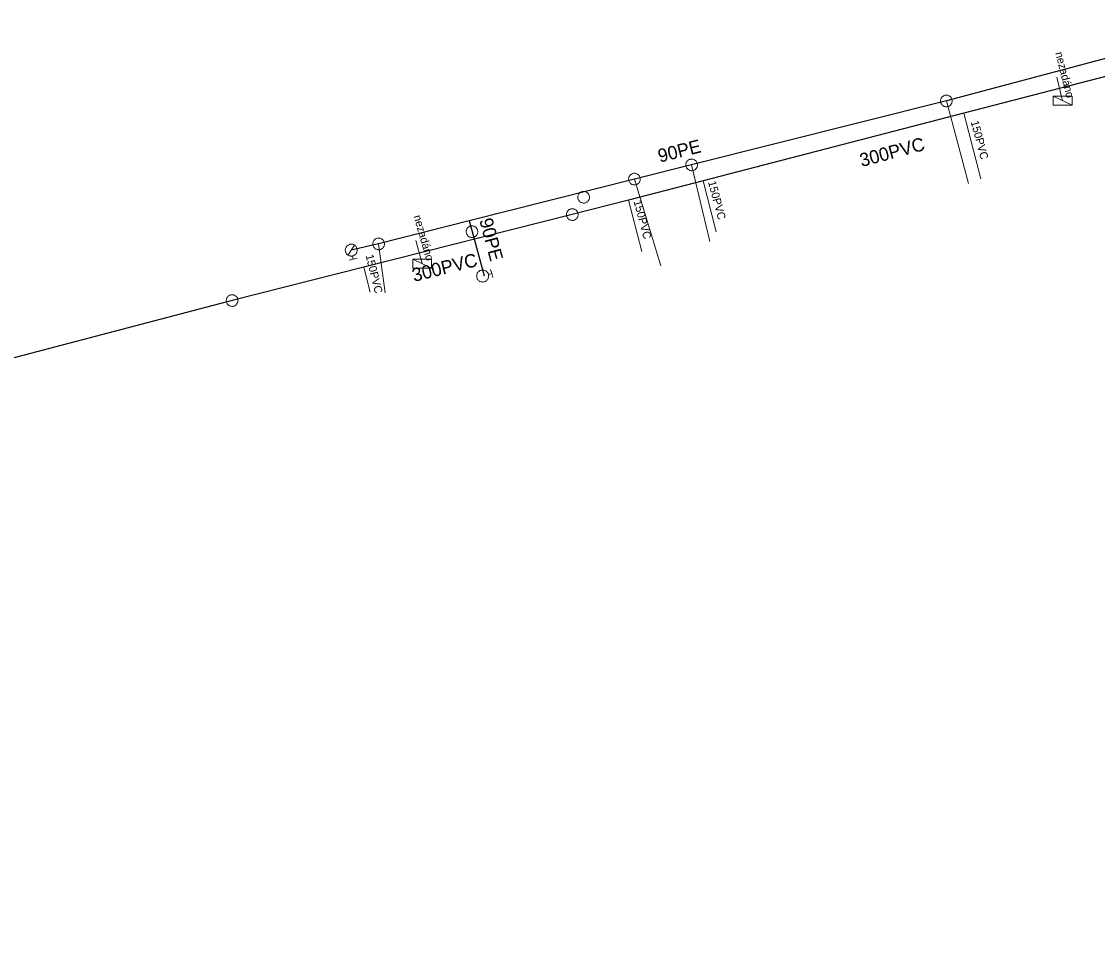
# Model space of a CAD drawing. Extents: x -741806 to -738704, y -1059275 to -1055387.
# Drawn here: x -740704.9 to -740624.2, y -1057268.2 to -1057199 of the extents above; entities that cross this region are included whole.
import ezdxf

# ---------------------------------------------------------------- set-up
doc = ezdxf.new("R2010")
doc.units = 0
doc.header["$LTSCALE"] = 0.4
for name, color, linetype, lineweight in [('2', 7, 'Continuous', 25), ('21', 7, 'Continuous', 13), ('3', 7, 'Continuous', 13), ('46', 7, 'Continuous', 13), ('50', 7, 'Continuous', 13), ('51', 7, 'Continuous', 13), ('52', 7, 'Continuous', 25), ('56', 7, 'Continuous', 13)]:
    doc.layers.add(name, color=color, linetype=linetype, lineweight=lineweight)
for name, color, linetype in [('5', 7, 'Continuous'), ('53', 7, 'Continuous'), ('55', 7, 'Continuous')]:
    doc.layers.add(name, color=color, linetype=linetype)

msp = doc.modelspace()

# ---------------------------------------------------------------- linework, layer by layer
at = {"layer": '2'}
msp.add_line((-740689.129, -1057219.889), (-740734.98, -1057231.919), dxfattribs=at)
for points in [[(-740615.399, -1057200.96), (-740634.256, -1057205.84), (-740653.813, -1057210.902), (-740659.397, -1057212.347), (-740663.62, -1057213.44)], [(-740663.62, -1057213.44), (-740679.245, -1057217.391), (-740689.129, -1057219.889)]]:
    msp.add_lwpolyline(points, dxfattribs=at)
at = {"layer": '21'}
for p, q in [((-740635.57, -1057204.919), (-740633.92, -1057211.1)), ((-740654.67, -1057209.71), (-740653.3, -1057215.46)), ((-740658.96, -1057210.78), (-740656.969, -1057217.28)), ((-740678.14, -1057215.639), (-740677.64, -1057219.31))]:
    msp.add_line(p, q, dxfattribs=at)
at = {"layer": '3'}
for points in [[(-740663.194, -1057212.246), (-740663.18, -1057212.289), (-740663.162, -1057212.331), (-740663.14, -1057212.371), (-740663.114, -1057212.408), (-740663.083, -1057212.443), (-740663.05, -1057212.474), (-740663.013, -1057212.501), (-740662.974, -1057212.525), (-740662.932, -1057212.543), (-740662.889, -1057212.558), (-740662.844, -1057212.569), (-740662.798, -1057212.574), (-740662.753, -1057212.574), (-740662.707, -1057212.571), (-740662.662, -1057212.562), (-740662.618, -1057212.548), (-740662.576, -1057212.53), (-740662.536, -1057212.508), (-740662.499, -1057212.481), (-740662.464, -1057212.451), (-740662.434, -1057212.417), (-740662.407, -1057212.381), (-740662.383, -1057212.341), (-740662.363, -1057212.3), (-740662.349, -1057212.256), (-740662.339, -1057212.211), (-740662.333, -1057212.167), (-740662.333, -1057212.12), (-740662.337, -1057212.075), (-740662.346, -1057212.03), (-740662.359, -1057211.986), (-740662.377, -1057211.945), (-740662.4, -1057211.904), (-740662.427, -1057211.866), (-740662.456, -1057211.833), (-740662.49, -1057211.801), (-740662.527, -1057211.774), (-740662.567, -1057211.75), (-740662.608, -1057211.732), (-740662.651, -1057211.717), (-740662.695, -1057211.707), (-740662.741, -1057211.701), (-740662.787, -1057211.7), (-740662.832, -1057211.704), (-740662.877, -1057211.713), (-740662.921, -1057211.727), (-740662.963, -1057211.745), (-740663.003, -1057211.767), (-740663.041, -1057211.794), (-740663.075, -1057211.825), (-740663.106, -1057211.858), (-740663.134, -1057211.894), (-740663.157, -1057211.934), (-740663.176, -1057211.975), (-740663.191, -1057212.019), (-740663.201, -1057212.064), (-740663.206, -1057212.109), (-740663.207, -1057212.155), (-740663.203, -1057212.2), (-740663.194, -1057212.245)], [(-740664.044, -1057213.549), (-740664.029, -1057213.592), (-740664.011, -1057213.633), (-740663.989, -1057213.674), (-740663.963, -1057213.711), (-740663.932, -1057213.745), (-740663.898, -1057213.777), (-740663.861, -1057213.803), (-740663.822, -1057213.827), (-740663.78, -1057213.845), (-740663.737, -1057213.86), (-740663.692, -1057213.87), (-740663.646, -1057213.876), (-740663.601, -1057213.875), (-740663.555, -1057213.872), (-740663.51, -1057213.862), (-740663.466, -1057213.849), (-740663.425, -1057213.83), (-740663.385, -1057213.808), (-740663.347, -1057213.781), (-740663.313, -1057213.75), (-740663.282, -1057213.716), (-740663.256, -1057213.68), (-740663.232, -1057213.64), (-740663.213, -1057213.599), (-740663.198, -1057213.555), (-740663.189, -1057213.51), (-740663.183, -1057213.465), (-740663.183, -1057213.419), (-740663.187, -1057213.374), (-740663.197, -1057213.329), (-740663.21, -1057213.285), (-740663.228, -1057213.244), (-740663.251, -1057213.203), (-740663.278, -1057213.166), (-740663.308, -1057213.132), (-740663.342, -1057213.101), (-740663.378, -1057213.074), (-740663.419, -1057213.05), (-740663.46, -1057213.032), (-740663.503, -1057213.017), (-740663.548, -1057213.007), (-740663.593, -1057213.001), (-740663.639, -1057213.001), (-740663.684, -1057213.005), (-740663.729, -1057213.015), (-740663.773, -1057213.028), (-740663.815, -1057213.047), (-740663.855, -1057213.069), (-740663.892, -1057213.096), (-740663.927, -1057213.127), (-740663.957, -1057213.161), (-740663.985, -1057213.197), (-740664.008, -1057213.237), (-740664.027, -1057213.278), (-740664.041, -1057213.322), (-740664.051, -1057213.367), (-740664.056, -1057213.412), (-740664.057, -1057213.458), (-740664.052, -1057213.503), (-740664.044, -1057213.548)], [(-740689.553, -1057219.995), (-740689.539, -1057220.038), (-740689.522, -1057220.08), (-740689.499, -1057220.121), (-740689.473, -1057220.158), (-740689.443, -1057220.192), (-740689.409, -1057220.224), (-740689.372, -1057220.251), (-740689.333, -1057220.275), (-740689.291, -1057220.293), (-740689.248, -1057220.308), (-740689.203, -1057220.318), (-740689.158, -1057220.324), (-740689.112, -1057220.324), (-740689.067, -1057220.321), (-740689.022, -1057220.312), (-740688.977, -1057220.298), (-740688.936, -1057220.28), (-740688.896, -1057220.258), (-740688.858, -1057220.231), (-740688.824, -1057220.201), (-740688.793, -1057220.167), (-740688.766, -1057220.132), (-740688.742, -1057220.091), (-740688.722, -1057220.05), (-740688.708, -1057220.006), (-740688.698, -1057219.962), (-740688.692, -1057219.917), (-740688.692, -1057219.87), (-740688.696, -1057219.825), (-740688.705, -1057219.78), (-740688.718, -1057219.737), (-740688.736, -1057219.695), (-740688.759, -1057219.654), (-740688.786, -1057219.617), (-740688.815, -1057219.583), (-740688.849, -1057219.551), (-740688.885, -1057219.524), (-740688.925, -1057219.5), (-740688.966, -1057219.482), (-740689.009, -1057219.467), (-740689.054, -1057219.457), (-740689.1, -1057219.451), (-740689.146, -1057219.45), (-740689.191, -1057219.454), (-740689.236, -1057219.463), (-740689.28, -1057219.477), (-740689.322, -1057219.494), (-740689.362, -1057219.517), (-740689.399, -1057219.544), (-740689.434, -1057219.574), (-740689.465, -1057219.608), (-740689.493, -1057219.644), (-740689.516, -1057219.684), (-740689.535, -1057219.725), (-740689.55, -1057219.769), (-740689.56, -1057219.813), (-740689.565, -1057219.858), (-740689.566, -1057219.905), (-740689.562, -1057219.95), (-740689.554, -1057219.994)]]:
    msp.add_lwpolyline(points, dxfattribs=at)
at = {"layer": '46'}
for p, q in [((-740627.561, -1057204.567), (-740626.139, -1057205.231)), ((-740675.59, -1057216.788), (-740674.168, -1057217.452))]:
    msp.add_line(p, q, dxfattribs=at)
for points in [[(-740627.559, -1057204.565), (-740626.14, -1057204.565), (-740626.14, -1057205.233), (-740627.559, -1057205.233)], [(-740675.588, -1057216.786), (-740674.169, -1057216.786), (-740674.169, -1057217.454), (-740675.588, -1057217.454)]]:
    msp.add_lwpolyline(points, close=True, dxfattribs=at)
at = {"layer": '50'}
for p, q in [((-740680.2, -1057216.105), (-740680.437, -1057216.479)), ((-740680.2, -1057216.105), (-740679.961, -1057215.726)), ((-740680.343, -1057216.854), (-740680.043, -1057216.785)), ((-740680.099, -1057216.541), (-740680.043, -1057216.785)), ((-740679.743, -1057216.717), (-740680.043, -1057216.785)), ((-740669.745, -1057217.562), (-740669.664, -1057217.859)), ((-740669.908, -1057217.927), (-740669.664, -1057217.859)), ((-740669.581, -1057218.159), (-740669.664, -1057217.859))]:
    msp.add_line(p, q, dxfattribs=at)
for points in [[(-740680.633, -1057216.2), (-740680.619, -1057216.247), (-740680.604, -1057216.291), (-740680.581, -1057216.333), (-740680.555, -1057216.371), (-740680.528, -1057216.406), (-740680.492, -1057216.44), (-740680.456, -1057216.467), (-740680.416, -1057216.494), (-740680.376, -1057216.516), (-740680.331, -1057216.53), (-740680.286, -1057216.542), (-740680.24, -1057216.551), (-740680.193, -1057216.551), (-740680.147, -1057216.548), (-740680.101, -1057216.541), (-740680.057, -1057216.528), (-740680.014, -1057216.513), (-740679.972, -1057216.49), (-740679.933, -1057216.464), (-740679.896, -1057216.434), (-740679.864, -1057216.401), (-740679.835, -1057216.364), (-740679.81, -1057216.325), (-740679.789, -1057216.284), (-740679.772, -1057216.239), (-740679.76, -1057216.195), (-740679.754, -1057216.149), (-740679.75, -1057216.101), (-740679.756, -1057216.055), (-740679.76, -1057216.009), (-740679.773, -1057215.963), (-740679.792, -1057215.92), (-740679.812, -1057215.88), (-740679.838, -1057215.839), (-740679.868, -1057215.804), (-740679.901, -1057215.77), (-740679.938, -1057215.743), (-740679.977, -1057215.716), (-740680.02, -1057215.695), (-740680.063, -1057215.68), (-740680.109, -1057215.668), (-740680.155, -1057215.662), (-740680.2, -1057215.658), (-740680.25, -1057215.661), (-740680.295, -1057215.668), (-740680.339, -1057215.682), (-740680.382, -1057215.7), (-740680.425, -1057215.721), (-740680.463, -1057215.746), (-740680.5, -1057215.777), (-740680.532, -1057215.809), (-740680.562, -1057215.846), (-740680.586, -1057215.885), (-740680.608, -1057215.925), (-740680.622, -1057215.971), (-740680.636, -1057216.015), (-740680.643, -1057216.062), (-740680.643, -1057216.108), (-740680.641, -1057216.154)], [(-740670.227, -1057218.48), (-740670.18, -1057218.466), (-740670.138, -1057218.447), (-740670.096, -1057218.422), (-740670.059, -1057218.396), (-740670.023, -1057218.367), (-740669.992, -1057218.33), (-740669.967, -1057218.29), (-740669.94, -1057218.251), (-740669.92, -1057218.207), (-740669.908, -1057218.161), (-740669.897, -1057218.116), (-740669.89, -1057218.07), (-740669.894, -1057218.023), (-740669.897, -1057217.976), (-740669.907, -1057217.93), (-740669.922, -1057217.888), (-740669.938, -1057217.843), (-740669.964, -1057217.801), (-740669.993, -1057217.765), (-740670.024, -1057217.727), (-740670.058, -1057217.697), (-740670.097, -1057217.668), (-740670.139, -1057217.646), (-740670.18, -1057217.627), (-740670.225, -1057217.611), (-740670.27, -1057217.602), (-740670.318, -1057217.597), (-740670.365, -1057217.595), (-740670.411, -1057217.603), (-740670.457, -1057217.611), (-740670.504, -1057217.626), (-740670.547, -1057217.645), (-740670.586, -1057217.668), (-740670.626, -1057217.696), (-740670.659, -1057217.729), (-740670.692, -1057217.761), (-740670.718, -1057217.802), (-740670.742, -1057217.841), (-740670.762, -1057217.886), (-740670.776, -1057217.929), (-740670.786, -1057217.978), (-740670.79, -1057218.023), (-740670.792, -1057218.069), (-740670.786, -1057218.118), (-740670.777, -1057218.164), (-740670.761, -1057218.209), (-740670.742, -1057218.249), (-740670.718, -1057218.29), (-740670.691, -1057218.33), (-740670.658, -1057218.365), (-740670.625, -1057218.396), (-740670.586, -1057218.424), (-740670.547, -1057218.447), (-740670.504, -1057218.466), (-740670.458, -1057218.479), (-740670.412, -1057218.493), (-740670.366, -1057218.496), (-740670.318, -1057218.496), (-740670.272, -1057218.491)]]:
    msp.add_lwpolyline(points, close=True, dxfattribs=at)
at = {"layer": '51'}
for points in [[(-740635.992, -1057205.031), (-740635.978, -1057205.074), (-740635.96, -1057205.115), (-740635.937, -1057205.156), (-740635.911, -1057205.192), (-740635.88, -1057205.226), (-740635.845, -1057205.258), (-740635.808, -1057205.284), (-740635.769, -1057205.308), (-740635.727, -1057205.325), (-740635.684, -1057205.34), (-740635.639, -1057205.349), (-740635.593, -1057205.355), (-740635.547, -1057205.355), (-740635.502, -1057205.35), (-740635.457, -1057205.34), (-740635.413, -1057205.326), (-740635.371, -1057205.308), (-740635.332, -1057205.285), (-740635.295, -1057205.258), (-740635.261, -1057205.227), (-740635.23, -1057205.193), (-740635.203, -1057205.157), (-740635.18, -1057205.116), (-740635.161, -1057205.075), (-740635.147, -1057205.031), (-740635.138, -1057204.986), (-740635.133, -1057204.941), (-740635.133, -1057204.895), (-740635.138, -1057204.849), (-740635.147, -1057204.804), (-740635.161, -1057204.762), (-740635.18, -1057204.72), (-740635.203, -1057204.679), (-740635.229, -1057204.643), (-740635.26, -1057204.609), (-740635.294, -1057204.578), (-740635.331, -1057204.551), (-740635.37, -1057204.528), (-740635.412, -1057204.51), (-740635.456, -1057204.495), (-740635.501, -1057204.486), (-740635.547, -1057204.48), (-740635.592, -1057204.481), (-740635.637, -1057204.485), (-740635.682, -1057204.495), (-740635.726, -1057204.509), (-740635.768, -1057204.528), (-740635.807, -1057204.55), (-740635.845, -1057204.577), (-740635.879, -1057204.608), (-740635.909, -1057204.642), (-740635.937, -1057204.678), (-740635.959, -1057204.719), (-740635.978, -1057204.76), (-740635.992, -1057204.804), (-740636.002, -1057204.849), (-740636.007, -1057204.894), (-740636.007, -1057204.94), (-740636.002, -1057204.986), (-740635.992, -1057205.03)], [(-740654.569, -1057210.135), (-740654.525, -1057210.122), (-740654.483, -1057210.105), (-740654.442, -1057210.083), (-740654.405, -1057210.058), (-740654.37, -1057210.028), (-740654.338, -1057209.994), (-740654.311, -1057209.958), (-740654.286, -1057209.919), (-740654.267, -1057209.878), (-740654.252, -1057209.835), (-740654.241, -1057209.79), (-740654.234, -1057209.745), (-740654.233, -1057209.699), (-740654.236, -1057209.654), (-740654.245, -1057209.608), (-740654.257, -1057209.564), (-740654.275, -1057209.522), (-740654.297, -1057209.482), (-740654.323, -1057209.444), (-740654.353, -1057209.409), (-740654.386, -1057209.378), (-740654.422, -1057209.349), (-740654.461, -1057209.326), (-740654.502, -1057209.306), (-740654.546, -1057209.29), (-740654.591, -1057209.279), (-740654.635, -1057209.274), (-740654.682, -1057209.272), (-740654.727, -1057209.276), (-740654.772, -1057209.284), (-740654.816, -1057209.297), (-740654.858, -1057209.314), (-740654.899, -1057209.336), (-740654.936, -1057209.362), (-740654.971, -1057209.392), (-740655.003, -1057209.425), (-740655.03, -1057209.461), (-740655.055, -1057209.5), (-740655.074, -1057209.542), (-740655.089, -1057209.584), (-740655.1, -1057209.629), (-740655.107, -1057209.675), (-740655.107, -1057209.72), (-740655.105, -1057209.766), (-740655.096, -1057209.811), (-740655.083, -1057209.855), (-740655.065, -1057209.897), (-740655.044, -1057209.938), (-740655.018, -1057209.975), (-740654.988, -1057210.01), (-740654.955, -1057210.042), (-740654.919, -1057210.07), (-740654.88, -1057210.094), (-740654.839, -1057210.114), (-740654.795, -1057210.129), (-740654.75, -1057210.14), (-740654.706, -1057210.146), (-740654.659, -1057210.147), (-740654.614, -1057210.143), (-740654.57, -1057210.135)], [(-740658.832, -1057211.198), (-740658.79, -1057211.182), (-740658.749, -1057211.163), (-740658.709, -1057211.138), (-740658.674, -1057211.11), (-740658.641, -1057211.078), (-740658.611, -1057211.043), (-740658.586, -1057211.005), (-740658.563, -1057210.965), (-740658.547, -1057210.922), (-740658.534, -1057210.878), (-740658.526, -1057210.833), (-740658.523, -1057210.787), (-740658.524, -1057210.741), (-740658.531, -1057210.696), (-740658.542, -1057210.652), (-740658.558, -1057210.608), (-740658.577, -1057210.567), (-740658.602, -1057210.529), (-740658.631, -1057210.493), (-740658.663, -1057210.46), (-740658.698, -1057210.431), (-740658.735, -1057210.404), (-740658.776, -1057210.383), (-740658.818, -1057210.366), (-740658.862, -1057210.353), (-740658.908, -1057210.345), (-740658.953, -1057210.342), (-740658.999, -1057210.344), (-740659.044, -1057210.351), (-740659.089, -1057210.361), (-740659.131, -1057210.377), (-740659.172, -1057210.397), (-740659.212, -1057210.422), (-740659.247, -1057210.449), (-740659.28, -1057210.481), (-740659.31, -1057210.517), (-740659.335, -1057210.555), (-740659.357, -1057210.595), (-740659.374, -1057210.638), (-740659.386, -1057210.681), (-740659.395, -1057210.727), (-740659.398, -1057210.773), (-740659.396, -1057210.818), (-740659.39, -1057210.863), (-740659.379, -1057210.908), (-740659.363, -1057210.951), (-740659.343, -1057210.992), (-740659.319, -1057211.031), (-740659.29, -1057211.067), (-740659.258, -1057211.1), (-740659.223, -1057211.129), (-740659.186, -1057211.155), (-740659.145, -1057211.176), (-740659.103, -1057211.194), (-740659.058, -1057211.206), (-740659.013, -1057211.214), (-740658.968, -1057211.217), (-740658.922, -1057211.216), (-740658.877, -1057211.209), (-740658.833, -1057211.198)], [(-740671.033, -1057215.143), (-740670.99, -1057215.13), (-740670.948, -1057215.112), (-740670.907, -1057215.09), (-740670.87, -1057215.064), (-740670.836, -1057215.034), (-740670.804, -1057215), (-740670.777, -1057214.963), (-740670.753, -1057214.924), (-740670.735, -1057214.882), (-740670.72, -1057214.839), (-740670.71, -1057214.794), (-740670.704, -1057214.748), (-740670.703, -1057214.703), (-740670.707, -1057214.657), (-740670.716, -1057214.612), (-740670.73, -1057214.568), (-740670.747, -1057214.526), (-740670.77, -1057214.487), (-740670.797, -1057214.449), (-740670.827, -1057214.415), (-740670.861, -1057214.384), (-740670.897, -1057214.356), (-740670.937, -1057214.333), (-740670.978, -1057214.313), (-740671.022, -1057214.299), (-740671.067, -1057214.288), (-740671.111, -1057214.283), (-740671.158, -1057214.283), (-740671.203, -1057214.287), (-740671.248, -1057214.295), (-740671.291, -1057214.309), (-740671.333, -1057214.327), (-740671.374, -1057214.35), (-740671.411, -1057214.376), (-740671.445, -1057214.406), (-740671.477, -1057214.44), (-740671.504, -1057214.476), (-740671.528, -1057214.516), (-740671.546, -1057214.557), (-740671.561, -1057214.6), (-740671.571, -1057214.645), (-740671.577, -1057214.691), (-740671.577, -1057214.736), (-740671.574, -1057214.782), (-740671.565, -1057214.827), (-740671.551, -1057214.871), (-740671.533, -1057214.913), (-740671.511, -1057214.953), (-740671.484, -1057214.99), (-740671.454, -1057215.025), (-740671.42, -1057215.056), (-740671.384, -1057215.084), (-740671.344, -1057215.107), (-740671.303, -1057215.126), (-740671.259, -1057215.141), (-740671.214, -1057215.151), (-740671.17, -1057215.156), (-740671.123, -1057215.157), (-740671.078, -1057215.153), (-740671.034, -1057215.144)], [(-740678.563, -1057215.745), (-740678.55, -1057215.788), (-740678.532, -1057215.83), (-740678.51, -1057215.871), (-740678.484, -1057215.908), (-740678.453, -1057215.942), (-740678.42, -1057215.974), (-740678.383, -1057216.001), (-740678.344, -1057216.025), (-740678.302, -1057216.043), (-740678.259, -1057216.058), (-740678.214, -1057216.069), (-740678.168, -1057216.074), (-740678.123, -1057216.075), (-740678.077, -1057216.071), (-740678.032, -1057216.062), (-740677.988, -1057216.048), (-740677.946, -1057216.031), (-740677.907, -1057216.008), (-740677.869, -1057215.981), (-740677.834, -1057215.951), (-740677.804, -1057215.917), (-740677.776, -1057215.881), (-740677.753, -1057215.841), (-740677.733, -1057215.8), (-740677.719, -1057215.756), (-740677.708, -1057215.711), (-740677.703, -1057215.667), (-740677.703, -1057215.62), (-740677.707, -1057215.575), (-740677.715, -1057215.529), (-740677.729, -1057215.487), (-740677.747, -1057215.445), (-740677.77, -1057215.404), (-740677.796, -1057215.367), (-740677.826, -1057215.333), (-740677.86, -1057215.301), (-740677.897, -1057215.274), (-740677.936, -1057215.25), (-740677.977, -1057215.232), (-740678.02, -1057215.217), (-740678.065, -1057215.207), (-740678.111, -1057215.201), (-740678.157, -1057215.201), (-740678.202, -1057215.204), (-740678.247, -1057215.213), (-740678.291, -1057215.227), (-740678.333, -1057215.245), (-740678.373, -1057215.267), (-740678.41, -1057215.294), (-740678.445, -1057215.324), (-740678.476, -1057215.358), (-740678.504, -1057215.394), (-740678.527, -1057215.434), (-740678.546, -1057215.475), (-740678.561, -1057215.519), (-740678.571, -1057215.564), (-740678.576, -1057215.608), (-740678.577, -1057215.655), (-740678.573, -1057215.7), (-740678.563, -1057215.744)]]:
    msp.add_lwpolyline(points, dxfattribs=at)
at = {"layer": '52'}
for points in [[(-740599.789, -1057271.49), (-740600.43, -1057271.03), (-740601.149, -1057264.71), (-740599.89, -1057259.55), (-740605.469, -1057237.879), (-740606.21, -1057235.75), (-740610.079, -1057216.44), (-740610.699, -1057213.46), (-740613.21, -1057198.96), (-740635.57, -1057204.919), (-740654.67, -1057209.71), (-740658.96, -1057210.78), (-740671.342, -1057213.918), (-740678.14, -1057215.639), (-740680.199, -1057216.11)], [(-740671.342, -1057213.918), (-740671.14, -1057214.72), (-740670.23, -1057218.03)]]:
    msp.add_lwpolyline(points, dxfattribs=at)
at = {"layer": '56'}
for p, q in [((-740626.85, -1057204.899), (-740627.291, -1057203.136)), ((-740632.98, -1057210.77), (-740634.256, -1057205.84)), ((-740652.82, -1057214.74), (-740653.813, -1057210.902)), ((-740658.399, -1057216.2), (-740659.397, -1057212.347)), ((-740674.879, -1057217.12), (-740675.364, -1057215.385)), ((-740678.77, -1057219.27), (-740679.245, -1057217.391))]:
    msp.add_line(p, q, dxfattribs=at)

# ---------------------------------------------------------------- texts
at = {"layer": '5'}
for rotation, p in [(15, (-740641.916, -1057209.873)), (14, (-740675.491, -1057218.489))]:
    msp.add_text('300PVC', height=1, rotation=rotation, dxfattribs=at).set_placement(p)
at = {"layer": '53'}
for rotation, p in [(14, (-740657.06, -1057209.545)), (285, (-740670.599, -1057213.851))]:
    msp.add_text('90PE', height=1, rotation=rotation, dxfattribs=at).set_placement(p)
at = {"layer": '55'}
for s, rotation, p in [('nezadáno  ', 284, (-740627.404, -1057201.318)), ('150PVC', 285, (-740633.748, -1057206.478)), ('150PVC', 285, (-740653.447, -1057210.995)), ('150PVC', 285, (-740659.029, -1057212.447)), ('nezadáno  ', 286, (-740675.528, -1057213.563)), ('150PVC', 284, (-740679.128, -1057216.503))]:
    msp.add_text(s, height=0.6, rotation=rotation, dxfattribs=at).set_placement(p)

doc.saveas('drawing.dxf')
